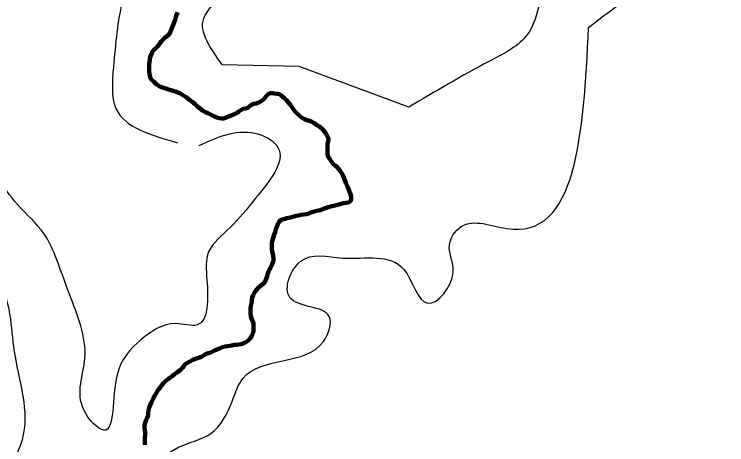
# Model space of a CAD drawing. Extents: x 553962 to 842807, y 8883888 to 9032388.
# Drawn here: x 737905 to 741938, y 8963115 to 8965550 of the extents above; entities that cross this region are included whole.
import ezdxf

# ---------------------------------------------------------------- set-up
doc = ezdxf.new("R2010")
doc.units = 0
doc.header["$LTSCALE"] = 200
for name, color, linetype, lineweight in [('24', 7, 'Continuous', 25), ('51', 7, 'Continuous', 25), ('9', 7, 'Continuous', 90)]:
    doc.layers.add(name, color=color, linetype=linetype, lineweight=lineweight)

msp = doc.modelspace()

# ---------------------------------------------------------------- linework, layer by layer
at = {"layer": '24', "lineweight": 53}
for points in [[(738829.1, 8965559.3), (738822.9, 8965546.1), (738818.7, 8965532.6), (738814.7, 8965518.4), (738810.5, 8965505.2), (738806.3, 8965493.3), (738800.4, 8965480.7), (738794.8, 8965468.2), (738790.8, 8965455.9), (738785.4, 8965442.9), (738777.6, 8965432.5), (738766.6, 8965424.7), (738756.3, 8965416.7), (738747, 8965407.7), (738738.7, 8965398.2), (738731, 8965387.3), (738722.8, 8965375.9), (738714.1, 8965365.1), (738702.7, 8965354.9), (738693.3, 8965346.3), (738685.2, 8965334.8), (738679.1, 8965320.7)], [(738679.1, 8965320.7), (738674.7, 8965306.5), (738672.4, 8965293.8), (738670.5, 8965280.1), (738669.1, 8965267.1), (738668.9, 8965253.9), (738668.9, 8965252.2)], [(738668.9, 8965252.2), (738668.7, 8965240.3), (738668.8, 8965226.9), (738670.5, 8965213.4), (738671.6, 8965200.6), (738675.5, 8965187.9), (738683.2, 8965177.1), (738694.2, 8965168.7), (738703.2, 8965159.7), (738713.8, 8965150.9), (738725.1, 8965143.9), (738737.4, 8965138.3), (738750.2, 8965134.1), (738762.3, 8965130), (738777.7, 8965124.5), (738790.7, 8965121), (738803.9, 8965116.6), (738817.9, 8965112.1), (738831.1, 8965108.1), (738842.5, 8965102.6), (738853.3, 8965095.9), (738864, 8965088.8), (738877.1, 8965080.8), (738887.6, 8965072.8), (738899.1, 8965064.4), (738909.3, 8965056.3), (738918.8, 8965048), (738930.6, 8965038.9), (738940.1, 8965030.3), (738950.8, 8965020.6), (738961, 8965012.2), (738972.9, 8965004.1), (738987.1, 8964996.1), (738999.8, 8964990.7), (739011.8, 8964984.5), (739023.7, 8964978.8), (739038.7, 8964971.1), (739051.7, 8964965.5), (739066, 8964962.6), (739078.9, 8964960.8), (739091.5, 8964960.7), (739105.2, 8964965.7), (739117.7, 8964970.9), (739129.2, 8964975.8), (739141.3, 8964980), (739154.4, 8964986), (739166, 8964992.5), (739176.3, 8965000.1), (739187.8, 8965007.2), (739200.3, 8965014.2), (739213.3, 8965017.6), (739226.5, 8965021.3), (739236.7, 8965029.1), (739248, 8965037.4), (739260.3, 8965042.4), (739274.4, 8965044.9), (739287, 8965050.9), (739290.4, 8965051.6), (739301.9, 8965058), (739312.9, 8965066.6), (739322.4, 8965075.3), (739330.8, 8965086.5), (739340.1, 8965096.4), (739352, 8965102.9), (739364.5, 8965103.5)], [(739364.5, 8965103.5), (739376.9, 8965101.4), (739390.5, 8965100.2), (739403.2, 8965099.4), (739414.3, 8965093), (739425.1, 8965083.3), (739434.1, 8965074.6), (739445.8, 8965064.2), (739454.3, 8965055), (739466.1, 8965039.9), (739474.4, 8965028.9), (739482.8, 8965015.4), (739492, 8965003.2), (739502.8, 8964991.6), (739513.5, 8964980.9), (739523.7, 8964971.8), (739534.5, 8964964.2), (739547.6, 8964956.3), (739561.2, 8964951), (739575.4, 8964946.4), (739588.6, 8964941.1), (739602.4, 8964933)], [(739602.4, 8964933), (739616.9, 8964923.4), (739629, 8964917), (739639.3, 8964909.1), (739649.6, 8964899.5), (739658.5, 8964888.9), (739666.5, 8964878.5), (739674.7, 8964866.7), (739681.7, 8964852), (739683.1, 8964838.9), (739680.7, 8964826.1), (739678.3, 8964813.7), (739678.1, 8964801), (739677.9, 8964785.9), (739677.7, 8964772.2), (739677.9, 8964759.7), (739680.6, 8964747.2), (739687.4, 8964735.1), (739694.3, 8964724.5), (739702.9, 8964712.8), (739711, 8964702.3), (739721.6, 8964693.5), (739731.7, 8964686), (739740.6, 8964676.3), (739748.4, 8964665.9), (739755.8, 8964654.5), (739762.4, 8964643.3), (739768.2, 8964629.7), (739774.1, 8964615.5), (739779.6, 8964601.3), (739784.5, 8964589.9), (739790.5, 8964575.4), (739797.9, 8964557.4), (739803.4, 8964544.7), (739808, 8964532.3), (739811.6, 8964519.3), (739812.5, 8964504.6), (739808.1, 8964492.7), (739796, 8964485.8), (739781.8, 8964483.7), (739769, 8964482.1), (739755.9, 8964478.2), (739742.7, 8964474.3), (739729, 8964469.9), (739714.7, 8964466.8), (739702.4, 8964463.8), (739689.5, 8964460.4), (739676.8, 8964457.7), (739664.3, 8964452.6), (739651.7, 8964447), (739638.7, 8964442.6), (739625, 8964439.3), (739610, 8964436.1), (739596.4, 8964432.5), (739584.5, 8964427.7), (739571.5, 8964422.6), (739558.9, 8964419.2), (739544.5, 8964417.5), (739528.2, 8964415.7), (739513.7, 8964411.8), (739500.2, 8964409.2), (739488.1, 8964406.1), (739474, 8964402.2), (739461.1, 8964398.4), (739448.4, 8964395.6)], [(739448.4, 8964395.6), (739436.1, 8964391.9), (739423, 8964389.8), (739411.1, 8964384.3), (739402.2, 8964373.9), (739397.1, 8964361.9), (739391, 8964346.6), (739386.4, 8964334.5), (739381, 8964318.2), (739375.3, 8964305), (739371.6, 8964290.7), (739369.4, 8964277.6), (739365.2, 8964265.8), (739362.6, 8964253), (739362.4, 8964237.3), (739362.8, 8964223.2), (739364.8, 8964208.9), (739368.2, 8964195.2), (739370.3, 8964181.3), (739371.6, 8964168.2), (739371.4, 8964155.2), (739367.6, 8964142.4), (739362.4, 8964130.5), (739356.1, 8964116.8), (739349.6, 8964105.2), (739343.6, 8964092.4), (739339.1, 8964079.2), (739335.9, 8964067.1), (739331.6, 8964052.6), (739325.2, 8964039.2), (739317.8, 8964028.1), (739306.7, 8964019.5), (739296.6, 8964011.3), (739286.6, 8964003.5), (739277.1, 8963993.5), (739269.6, 8963983.3), (739262.6, 8963972.5)], [(739262.6, 8963972.5), (739256.7, 8963960.5), (739251, 8963948), (739248.8, 8963931.6), (739246.9, 8963916.2), (739244.8, 8963900.5), (739242.7, 8963886.3), (739241.9, 8963870.6), (739241.7, 8963856), (739244.4, 8963843.1), (739248.6, 8963828.5), (739253.7, 8963815.2), (739258.2, 8963802.7), (739259.2, 8963789.7), (739259, 8963776.6), (739258.5, 8963762), (739257, 8963748.6), (739252.4, 8963736.6), (739245.6, 8963724.3), (739237.9, 8963713.2), (739227.4, 8963703.2), (739216.4, 8963696), (739203.9, 8963688.9), (739189.8, 8963684.5), (739175.6, 8963682.3), (739162.4, 8963680.8), (739149.7, 8963679.2), (739137, 8963676.9), (739124.2, 8963674.8), (739111.6, 8963672.9), (739098.1, 8963670.9), (739082.6, 8963666.6), (739070.2, 8963661.7), (739056.3, 8963656.3), (739041.8, 8963649.7), (739030.1, 8963643.6), (739016.7, 8963637.6), (739002.2, 8963632.7), (738987.7, 8963626.9), (738976.7, 8963619.6), (738964.9, 8963612.8), (738953.3, 8963608.1), (738940.3, 8963604.1), (738925.1, 8963598.8), (738912.4, 8963592.7), (738898.1, 8963585.6), (738886.4, 8963579.1), (738873.1, 8963569.9), (738864.4, 8963559.8), (738857, 8963549.2), (738846.8, 8963540.5), (738837.4, 8963532.2), (738823.7, 8963521.1), (738811.7, 8963513.3), (738798.6, 8963503.5), (738787.8, 8963495.9), (738777.5, 8963488.3), (738765.8, 8963479.4), (738756.5, 8963470), (738747.5, 8963461.3), (738739.2, 8963450.5), (738729.8, 8963438.4), (738720.7, 8963426.6), (738712.8, 8963415.5), (738705.9, 8963402.8)], [(738705.9, 8963402.8), (738698.7, 8963391.5), (738692.3, 8963379.4), (738686.8, 8963366.6), (738680.4, 8963351.5), (738675, 8963338.5), (738668.4, 8963323.4), (738664.1, 8963309), (738663.3, 8963295), (738662.2, 8963279.9), (738657.7, 8963267.8), (738650.9, 8963255.1), (738645.1, 8963238.3), (738642.6, 8963225), (738642.7, 8963211.6), (738643.6, 8963198.4), (738645.1, 8963184.3), (738644.9, 8963167.8), (738644.7, 8963154), (738644.5, 8963140.2), (738644.3, 8963126.7), (738644.2, 8963113.8)]]:
    msp.add_lwpolyline(points, dxfattribs=at)
at = {"layer": '24'}
msp.add_spline([(738367.7, 8959924.4), (738437.2, 8960071.1), (738471.9, 8960121.3), (738537.5, 8960171.6), (738630.2, 8960202.5), (738765.3, 8960248.8), (738950.5, 8960322.2), (739124.2, 8960357), (739313.4, 8960368.5), (739359.7, 8960368.5), (739506.3, 8960291.3), (739610.6, 8960229.5), (739660.8, 8960198.6), (739703.2, 8960210.2), (739761.1, 8960275.8), (739826.7, 8960310.6), (739919.4, 8960314.5), (740031.3, 8960372.4), (740096.9, 8960453.5), (740178, 8960523), (740239.7, 8960542.3), (740340.1, 8960557.8), (740509.9, 8960496), (740648.9, 8960465.1), (740753.1, 8960465.1), (740865, 8960488.3), (740926.8, 8960519.2), (741135.2, 8960677.5), (741193.1, 8960747.1), (741278, 8960812.7), (741293.5, 8960851.3), (741300.5, 8960850.1), (741255.5, 8960925.1), (741195.5, 8961035.2), (741220.5, 8961105.2), (741225.5, 8961275.2), (741235.5, 8961375.3), (741255.5, 8961460.3), (741305.5, 8961510.3), (741355.4, 8961545.3), (741395.4, 8961605.3), (741440.4, 8961675.3), (741500.4, 8961730.4), (741545.4, 8961795.4), (741540.4, 8961925.4), (741555.4, 8962015.5), (741660.3, 8962135.5), (741690.3, 8962305.5), (741680.3, 8962425.6), (741700.3, 8962620.6), (741780.3, 8962700.7), (741975.2, 8962690.7), (742105.2, 8962630.6), (742195.2, 8962590.6), (742275.1, 8962580.6), (742390.1, 8962640.6), (742520.1, 8962655.6), (742770, 8962605.6), (742989.9, 8962550.6), (743104.8, 8962540.6), (743324.8, 8962590.6), (743524.7, 8962640.6), (743664.7, 8962635.6), (743774.6, 8962635.6), (743904.6, 8962675.7), (744079.5, 8962775.7), (744274.5, 8962990.7), (744539.4, 8963385.9), (744659.3, 8963580.9), (744879.3, 8963706), (745084.2, 8963786), (745299.1, 8963801), (745444.1, 8963831), (745664, 8963901), (745943.9, 8964026.1), (746173.8, 8964201.1), (746393.8, 8964276.1), (746543.7, 8964266.1), (746708.6, 8964376.2), (746898.6, 8964536.2), (747118.5, 8964656.2), (747248.5, 8964676.2), (747398.4, 8964766.3), (747428.4, 8964831.3), (747488.4, 8964891.3), (747623.3, 8964991.3), (747863.3, 8965106.4), (747993.2, 8965146.4), (748133.2, 8965221.4), (748228.1, 8965321.5), (748358.1, 8965451.5)], degree=3, dxfattribs=at)
at = {"layer": '51'}
msp.add_lwpolyline([(740139.2, 8965024.6), (739517.6, 8965253.5), (739081.8, 8965263.7)], dxfattribs=at)
for points in [[(739081.8, 8965263.7), (738977.2, 8965526.3), (739085.5, 8965666.7), (739236.2, 8965918.3), (739438.7, 8966119.7), (739371.2, 8966604), (739514.9, 8966851.7), (739404.5, 8967220.6), (739320.2, 8967263.4), (739082.4, 8967391.5), (738936, 8967573.5), (738744.2, 8967746.3), (738653.2, 8967707.7), (738687.2, 8967426.2), (738676.7, 8967080.4), (739027.2, 8966927.9), (739171.8, 8966884.2), (739036.2, 8966692.5), (739015.4, 8966547.3), (739108, 8966247.9), (738976.7, 8966205), (738680.3, 8966405.8), (738423.8, 8966595.5), (738199.2, 8966876.3), (738075.6, 8966955.8), (737690.8, 8967005.6), (737639.4, 8966945.5), (737626.5, 8966744.4), (737993.5, 8966631.1), (738166.2, 8966504.6), (738292.9, 8966338.3), (738559.4, 8965945.8), (738517.9, 8965634.6), (738466.1, 8965250.9), (738480.1, 8965017.5), (738829.1, 8964823.5)], [(741156.4, 8965475.4), (742091.1, 8966055.7), (742320.3, 8966228.9), (742206.3, 8966287.7), (741940.8, 8966293.9), (741689.2, 8966248.8), (741575.6, 8966723.6), (741125, 8966114), (741002.7, 8966019.9), (740896.1, 8965726.4), (740799.4, 8965422.5), (740595.9, 8965284.4), (740139.2, 8965024.6)], [(738590.4, 8961906.1), (739092.7, 8962038.5), (739100, 8962145.5), (739132.5, 8962257), (739221.5, 8962433.5), (739305.8, 8962625.5), (739085.1, 8962620.4), (738883, 8962543.5), (738798.6, 8962581.2), (738663, 8962680.8), (738621.5, 8962784.5), (738834.8, 8963100.8), (739016.9, 8963178.2), (739139.8, 8963365.3), (739199.1, 8963490.3), (739431.8, 8963592), (739654.6, 8963699.1), (739687.8, 8963841.2), (739464.5, 8963948.4), (739524, 8964151.2), (739765, 8964171), (740109.5, 8964106.8), (740245.7, 8963914.9), (740389.8, 8964090.1), (740368, 8964243.7), (740435.5, 8964349.3), (740690.8, 8964338.2), (741156.4, 8965475.4)], [(738951, 8964808.2), (739288.9, 8964871), (739397.6, 8964797), (739271.1, 8964509.2), (739127.2, 8964344.1), (739005, 8964205.4), (738995.5, 8964046.1), (738939.9, 8963792.3), (738819.8, 8963800.2), (738621.5, 8963707.6), (738486.8, 8963510.5), (738410.9, 8963197.5), (738298.1, 8963312.3), (738304.3, 8963603.1), (738216.9, 8963967.4), (738136.3, 8964183.6), (738073.9, 8964307.5), (737922.1, 8964474.3), (737673, 8964781.2), (737035.7, 8964981.2), (737087.5, 8964701.2), (736776.6, 8964348.6), (737046.1, 8964358.9), (737533.2, 8964327.8), (737621.6, 8964251.8), (737798.3, 8964079.2), (737878.6, 8963852.8), (737904.2, 8963643), (737948.6, 8963141.9), (737852.8, 8962883.9), (737985.5, 8962528.8)]]:
    msp.add_spline(points, degree=3, dxfattribs=at)
at = {"layer": '9'}
for points in [[(738829.1, 8965559.3), (738822.9, 8965546.1), (738818.7, 8965532.6), (738814.7, 8965518.4), (738810.5, 8965505.2), (738806.3, 8965493.3), (738800.4, 8965480.7), (738794.8, 8965468.2), (738790.8, 8965455.9), (738785.4, 8965442.9), (738777.6, 8965432.5), (738766.6, 8965424.7), (738756.3, 8965416.7), (738747, 8965407.7), (738738.7, 8965398.2), (738731, 8965387.3), (738722.8, 8965375.9), (738714.1, 8965365.1), (738702.7, 8965354.9), (738693.3, 8965346.3), (738685.2, 8965334.8), (738679.1, 8965320.7)], [(738679.1, 8965320.7), (738674.7, 8965306.5), (738672.4, 8965293.8), (738670.5, 8965280.1), (738669.1, 8965267.1), (738668.9, 8965253.9), (738668.9, 8965252.2)], [(738668.9, 8965252.2), (738668.7, 8965240.3), (738668.8, 8965226.9), (738670.5, 8965213.4), (738671.6, 8965200.6), (738675.5, 8965187.9), (738683.2, 8965177.1), (738694.2, 8965168.7), (738703.2, 8965159.7), (738713.8, 8965150.9), (738725.1, 8965143.9), (738737.4, 8965138.3), (738750.2, 8965134.1), (738762.3, 8965130), (738777.7, 8965124.5), (738790.7, 8965121), (738803.9, 8965116.6), (738817.9, 8965112.1), (738831.1, 8965108.1), (738842.5, 8965102.6), (738853.3, 8965095.9), (738864, 8965088.8), (738877.1, 8965080.8), (738887.6, 8965072.8), (738899.1, 8965064.4), (738909.3, 8965056.3), (738918.8, 8965048), (738930.6, 8965038.9), (738940.1, 8965030.3), (738950.8, 8965020.6), (738961, 8965012.2), (738972.9, 8965004.1), (738987.1, 8964996.1), (738999.8, 8964990.7), (739011.8, 8964984.5), (739023.7, 8964978.8), (739038.7, 8964971.1), (739051.7, 8964965.5), (739066, 8964962.6), (739078.9, 8964960.8), (739091.5, 8964960.7), (739105.2, 8964965.7), (739117.7, 8964970.9), (739129.2, 8964975.8), (739141.3, 8964980), (739154.4, 8964986), (739166, 8964992.5), (739176.3, 8965000.1), (739187.8, 8965007.2), (739200.3, 8965014.2), (739213.3, 8965017.6), (739226.5, 8965021.3), (739236.7, 8965029.1), (739248, 8965037.4), (739260.3, 8965042.4), (739274.4, 8965044.9), (739287, 8965050.9), (739290.4, 8965051.6), (739301.9, 8965058), (739312.9, 8965066.6), (739322.4, 8965075.3), (739330.8, 8965086.5), (739340.1, 8965096.4), (739352, 8965102.9), (739364.5, 8965103.5)], [(739364.5, 8965103.5), (739376.9, 8965101.4), (739390.5, 8965100.2), (739403.2, 8965099.4), (739414.3, 8965093), (739425.1, 8965083.3), (739434.1, 8965074.6), (739445.8, 8965064.2), (739454.3, 8965055), (739466.1, 8965039.9), (739474.4, 8965028.9), (739482.8, 8965015.4), (739492, 8965003.2), (739502.8, 8964991.6), (739513.5, 8964980.9), (739523.7, 8964971.8), (739534.5, 8964964.2), (739547.6, 8964956.3), (739561.2, 8964951), (739575.4, 8964946.4), (739588.6, 8964941.1), (739602.4, 8964933)], [(739602.4, 8964933), (739616.9, 8964923.4), (739629, 8964917), (739639.3, 8964909.1), (739649.6, 8964899.5), (739658.5, 8964888.9), (739666.5, 8964878.5), (739674.7, 8964866.7), (739681.7, 8964852), (739683.1, 8964838.9), (739680.7, 8964826.1), (739678.3, 8964813.7), (739678.1, 8964801), (739677.9, 8964785.9), (739677.7, 8964772.2), (739677.9, 8964759.7), (739680.6, 8964747.2), (739687.4, 8964735.1), (739694.3, 8964724.5), (739702.9, 8964712.8), (739711, 8964702.3), (739721.6, 8964693.5), (739731.7, 8964686), (739740.6, 8964676.3), (739748.4, 8964665.9), (739755.8, 8964654.5), (739762.4, 8964643.3), (739768.2, 8964629.7), (739774.1, 8964615.5), (739779.6, 8964601.3), (739784.5, 8964589.9), (739790.5, 8964575.4), (739797.9, 8964557.4), (739803.4, 8964544.7), (739808, 8964532.3), (739811.6, 8964519.3), (739812.5, 8964504.6), (739808.1, 8964492.7), (739796, 8964485.8), (739781.8, 8964483.7), (739769, 8964482.1), (739755.9, 8964478.2), (739742.7, 8964474.3), (739729, 8964469.9), (739714.7, 8964466.8), (739702.4, 8964463.8), (739689.5, 8964460.4), (739676.8, 8964457.7), (739664.3, 8964452.6), (739651.7, 8964447), (739638.7, 8964442.6), (739625, 8964439.3), (739610, 8964436.1), (739596.4, 8964432.5), (739584.5, 8964427.7), (739571.5, 8964422.6), (739558.9, 8964419.2), (739544.5, 8964417.5), (739528.2, 8964415.7), (739513.7, 8964411.8), (739500.2, 8964409.2), (739488.1, 8964406.1), (739474, 8964402.2), (739461.1, 8964398.4), (739448.4, 8964395.6)], [(739448.4, 8964395.6), (739436.1, 8964391.9), (739423, 8964389.8), (739411.1, 8964384.3), (739402.2, 8964373.9), (739397.1, 8964361.9), (739391, 8964346.6), (739386.4, 8964334.5), (739381, 8964318.2), (739375.3, 8964305), (739371.6, 8964290.7), (739369.4, 8964277.6), (739365.2, 8964265.8), (739362.6, 8964253), (739362.4, 8964237.3), (739362.8, 8964223.2), (739364.8, 8964208.9), (739368.2, 8964195.2), (739370.3, 8964181.3), (739371.6, 8964168.2), (739371.4, 8964155.2), (739367.6, 8964142.4), (739362.4, 8964130.5), (739356.1, 8964116.8), (739349.6, 8964105.2), (739343.6, 8964092.4), (739339.1, 8964079.2), (739335.9, 8964067.1), (739331.6, 8964052.6), (739325.2, 8964039.2), (739317.8, 8964028.1), (739306.7, 8964019.5), (739296.6, 8964011.3), (739286.6, 8964003.5), (739277.1, 8963993.5), (739269.6, 8963983.3), (739262.6, 8963972.5)], [(739262.6, 8963972.5), (739256.7, 8963960.5), (739251, 8963948), (739248.8, 8963931.6), (739246.9, 8963916.2), (739244.8, 8963900.5), (739242.7, 8963886.3), (739241.9, 8963870.6), (739241.7, 8963856), (739244.4, 8963843.1), (739248.6, 8963828.5), (739253.7, 8963815.2), (739258.2, 8963802.7), (739259.2, 8963789.7), (739259, 8963776.6), (739258.5, 8963762), (739257, 8963748.6), (739252.4, 8963736.6), (739245.6, 8963724.3), (739237.9, 8963713.2), (739227.4, 8963703.2), (739216.4, 8963696), (739203.9, 8963688.9), (739189.8, 8963684.5), (739175.6, 8963682.3), (739162.4, 8963680.8), (739149.7, 8963679.2), (739137, 8963676.9), (739124.2, 8963674.8), (739111.6, 8963672.9), (739098.1, 8963670.9), (739082.6, 8963666.6), (739070.2, 8963661.7), (739056.3, 8963656.3), (739041.8, 8963649.7), (739030.1, 8963643.6), (739016.7, 8963637.6), (739002.2, 8963632.7), (738987.7, 8963626.9), (738976.7, 8963619.6), (738964.9, 8963612.8), (738953.3, 8963608.1), (738940.3, 8963604.1), (738925.1, 8963598.8), (738912.4, 8963592.7), (738898.1, 8963585.6), (738886.4, 8963579.1), (738873.1, 8963569.9), (738864.4, 8963559.8), (738857, 8963549.2), (738846.8, 8963540.5), (738837.4, 8963532.2), (738823.7, 8963521.1), (738811.7, 8963513.3), (738798.6, 8963503.5), (738787.8, 8963495.9), (738777.5, 8963488.3), (738765.8, 8963479.4), (738756.5, 8963470), (738747.5, 8963461.3), (738739.2, 8963450.5), (738729.8, 8963438.4), (738720.7, 8963426.6), (738712.8, 8963415.5), (738705.9, 8963402.8)], [(738705.9, 8963402.8), (738698.7, 8963391.5), (738692.3, 8963379.4), (738686.8, 8963366.6), (738680.4, 8963351.5), (738675, 8963338.5), (738668.4, 8963323.4), (738664.1, 8963309), (738663.3, 8963295), (738662.2, 8963279.9), (738657.7, 8963267.8), (738650.9, 8963255.1), (738645.1, 8963238.3), (738642.6, 8963225), (738642.7, 8963211.6), (738643.6, 8963198.4), (738645.1, 8963184.3), (738644.9, 8963167.8), (738644.7, 8963154), (738644.5, 8963140.2), (738644.3, 8963126.7), (738644.2, 8963113.8)]]:
    msp.add_lwpolyline(points, dxfattribs=at)

doc.saveas('drawing.dxf')
